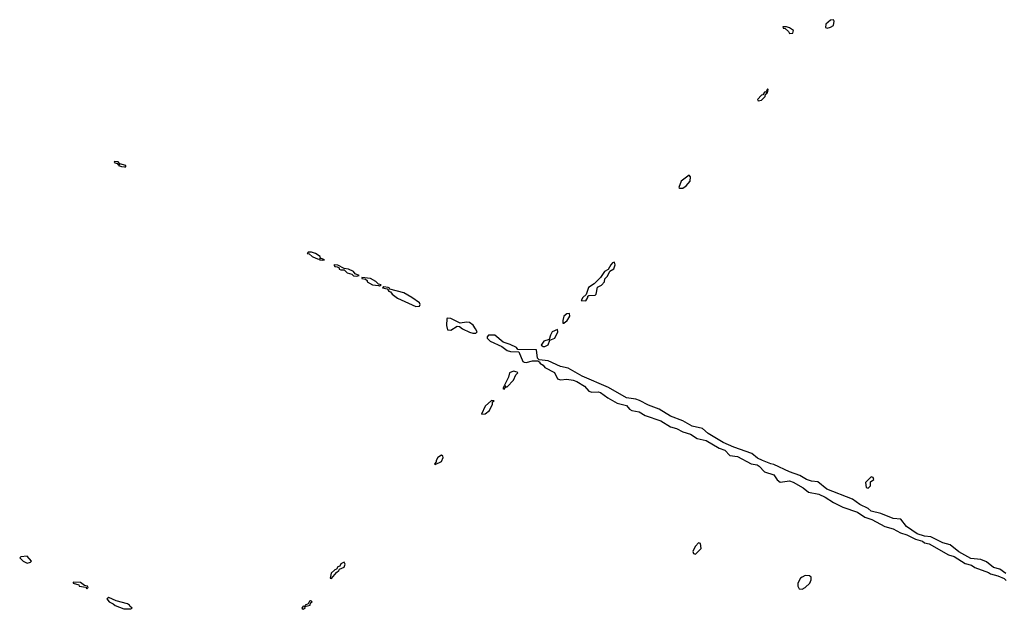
# Model space of a CAD drawing. Header units: inches. Extents: x 2701323 to 2964515, y 494916 to 722124.
# Tile 529 of 656: x 2848662 to 2854939, y 690363 to 694119. Entities that reach past the tile are written whole.
import ezdxf

# ---------------------------------------------------------------- set-up
doc = ezdxf.new("R2010")
doc.units = ezdxf.units.IN
doc.header["$MEASUREMENT"] = 0
doc.layers.add('C8649', color=7, linetype='Continuous')
doc.layers.add('C8659', color=7, linetype='Continuous')

msp = doc.modelspace()

# ---------------------------------------------------------------- linework, layer by layer
at = {"layer": 'C8649', "color": 2, "elevation": 2}
for points in [[(2849265.4, 693214.6), (2849264.7, 693210), (2849283.6, 693203.6), (2849290, 693194), (2849298, 693198), (2849292, 693190), (2849310, 693182.8), (2849330, 693182), (2849338, 693182), (2849338, 693190), (2849300.2, 693200.2), (2849290, 693213.2)], [(2848710, 690702), (2848670, 690698), (2848662, 690690), (2848684.7, 690670), (2848710, 690656), (2848730, 690662), (2848738, 690670)], [(2849003.6, 690536.4), (2849002, 690530), (2849038, 690518), (2849042, 690510), (2849083.6, 690503.6), (2849090, 690494), (2849098, 690502), (2849095.3, 690510), (2849074.6, 690514.6), (2849050, 690534)], [(2849230, 690439), (2849218, 690430), (2849232, 690410), (2849258, 690398), (2849270, 690386.8), (2849326.6, 690366.6), (2849370, 690364.7), (2849378, 690370), (2849363.1, 690383.1), (2849362, 690390), (2849350, 690397.2), (2849277.2, 690417.2)]]:
    msp.add_lwpolyline(points, close=True, dxfattribs=at)
at = {"layer": 'C8659', "color": 2, "elevation": 2}
for points in [[(2853550, 694074), (2853526.4, 694073.6), (2853530, 694064.7), (2853542, 694062), (2853563.5, 694043.5), (2853570, 694032), (2853590, 694034), (2853595.3, 694050), (2853570, 694068)], [(2853850, 694119), (2853830, 694117), (2853800.7, 694090), (2853798, 694070), (2853810, 694065.5), (2853830, 694070.8), (2853850, 694082.8), (2853855.1, 694110)], [(2853430, 693678), (2853419.6, 693660.4), (2853410, 693658), (2853398.8, 693641.2), (2853390, 693639), (2853366, 693610), (2853370, 693602), (2853390, 693607.3), (2853413.2, 693630), (2853415.3, 693644.7), (2853426, 693650), (2853422, 693658), (2853430, 693654), (2853433.6, 693673.6)], [(2852930, 693128), (2852878.8, 693090), (2852864.7, 693050), (2852870, 693044.7), (2852890, 693046.8), (2852910, 693061), (2852935.1, 693090), (2852939, 693119)], [(2850522, 692638), (2850502, 692638), (2850494, 692630), (2850507.7, 692627.7), (2850526, 692610), (2850550, 692598.8), (2850566, 692594), (2850578, 692598), (2850574, 692590), (2850590, 692586.8), (2850606, 692590), (2850580.4, 692600.4), (2850578, 692610), (2850548, 692630)], [(2852454, 692574), (2852442, 692570), (2852430, 692558), (2852412.7, 692527.3), (2852390, 692515.3), (2852364, 692476), (2852324, 692436), (2852288.1, 692411.9), (2852272.7, 692367.3), (2852251.3, 692350), (2852242, 692330), (2852270, 692328), (2852284, 692350), (2852283.1, 692356.9), (2852290, 692362), (2852330, 692364.9), (2852336, 692370), (2852346, 692414), (2852370, 692427.7), (2852389.3, 692450), (2852392.5, 692467.5), (2852410, 692486), (2852423.1, 692516.9), (2852450, 692532), (2852458, 692558)], [(2850670, 692558), (2850665.4, 692554.6), (2850670, 692546.8), (2850685.4, 692545.4), (2850698, 692538), (2850698, 692530), (2850710, 692524.9), (2850730, 692524.7), (2850750, 692505.5), (2850778.8, 692498.8), (2850790, 692487.7), (2850810, 692486), (2850826, 692490), (2850800.2, 692500.2), (2850790, 692514), (2850758, 692530), (2850730, 692534), (2850690, 692555.3)], [(2850843.6, 692476.4), (2850842, 692470), (2850866.4, 692466.4), (2850876.9, 692456.9), (2850878, 692450), (2850912, 692430), (2850950, 692424.7), (2850956.4, 692423.6), (2850966, 692430), (2850950, 692434), (2850931.7, 692451.7), (2850898, 692470)], [(2850983.6, 692416.4), (2850974, 692410), (2851003.6, 692403.6), (2851014, 692394), (2851012, 692390), (2851025.2, 692385.2), (2851036, 692370), (2851070, 692344.4), (2851188, 692292), (2851210, 692294), (2851215.3, 692304.7), (2851210, 692315.3), (2851162, 692350), (2851110, 692379.3), (2851022, 692402), (2851018, 692410), (2851010, 692413.2)], [(2851390, 692218), (2851385.4, 692214.6), (2851383.1, 692170), (2851390, 692142.8), (2851410, 692140.5), (2851450, 692166), (2851465.4, 692165.4), (2851484.7, 692150), (2851530, 692127.3), (2851550, 692121), (2851570, 692122), (2851578, 692130), (2851568.7, 692150), (2851552.7, 692172.7), (2851530, 692189.2), (2851510, 692192.7), (2851470, 692186), (2851410, 692215.3)], [(2852167.3, 692247.3), (2852150, 692245.2), (2852131, 692230), (2852123.5, 692203.5), (2852125.4, 692185.4), (2852130, 692184.7), (2852142.7, 692197.3), (2852150, 692198.8), (2852169, 692230)], [(2852090, 692146), (2852056, 692130), (2852044.9, 692110), (2852038, 692082), (2852002.8, 692070), (2851986.4, 692046.4), (2851998, 692038), (2852010, 692037.3), (2852030, 692047.7), (2852042, 692078), (2852073.2, 692090), (2852092.7, 692130)], [(2851810, 691879.3), (2851784.7, 691870), (2851778, 691842), (2851752, 691790), (2851758, 691782), (2851750, 691786), (2851742, 691770), (2851750, 691764.7), (2851760.2, 691779.8), (2851770, 691781), (2851810, 691822.8), (2851824.1, 691855.9), (2851838, 691870), (2851834, 691874)], [(2851670, 691692.7), (2851630, 691657.2), (2851605.4, 691605.4), (2851630, 691608), (2851657, 691630), (2851675.1, 691670), (2851675.3, 691684.7), (2851686, 691690)], [(2851350, 691344), (2851327.3, 691330), (2851316, 691310), (2851316.9, 691303.1), (2851306, 691290), (2851310, 691284.7), (2851350, 691304), (2851361.2, 691330), (2851358.6, 691338.6)], [(2854090, 691206), (2854054, 691170), (2854058, 691138), (2854070, 691134), (2854086, 691150), (2854086, 691174), (2854106, 691190), (2854102, 691202)], [(2852990, 690786), (2852970, 690766), (2852962, 690750), (2852954, 690730), (2852958, 690718), (2852970, 690714), (2853006, 690750), (2853002, 690782)], [(2850730, 690662), (2850710, 690652.7), (2850702, 690638), (2850690, 690632.7), (2850681, 690619), (2850670, 690615.1), (2850647.3, 690592.7), (2850641, 690561), (2850650, 690558), (2850682, 690598), (2850697.2, 690610), (2850700.9, 690619.1), (2850730, 690632), (2850736, 690650)], [(2853670, 690578), (2853650, 690568), (2853639.6, 690560.4), (2853622, 690530), (2853622, 690510), (2853630, 690494), (2853650, 690492), (2853670, 690502), (2853698, 690530), (2853708, 690550), (2853707.3, 690567.3), (2853696.4, 690576.4)], [(2850516.4, 690416.4), (2850510, 690414), (2850502, 690398), (2850482, 690390), (2850479.6, 690380.4), (2850470, 690382), (2850461, 690370), (2850470, 690362.8), (2850482, 690370), (2850480.4, 690379.6), (2850513.2, 690390), (2850515.3, 690404.7), (2850526, 690410)]]:
    msp.add_lwpolyline(points, close=True, dxfattribs=at)
msp.add_lwpolyline([(2854948, 690590), (2854910, 690618), (2854869.1, 690629.1), (2854824.7, 690664.7), (2854790, 690679), (2854725.6, 690685.6), (2854649.3, 690729.3), (2854594, 690774), (2854546, 690786), (2854470, 690824), (2854428.9, 690828.9), (2854382.7, 690842.7), (2854315.3, 690890), (2854278, 690938), (2854230, 690941.2), (2854152.5, 690972.5), (2854090, 690989), (2854070, 691004), (2854018, 691030), (2853970, 691064), (2853807.2, 691127.2), (2853750, 691175.3), (2853710, 691179), (2853678, 691190), (2853636, 691216), (2853570, 691239.3), (2853470, 691286), (2853450, 691289.2), (2853398, 691310), (2853366.3, 691326.3), (2853330, 691355.3), (2853214.8, 691394.8), (2853145.6, 691425.6), (2853050, 691482), (2853014, 691514), (2852949.4, 691529.4), (2852890, 691564), (2852810, 691594), (2852737.5, 691637.5), (2852670, 691664), (2852613.2, 691693.2), (2852590, 691701.2), (2852530, 691709.2), (2852416, 691776), (2852247, 691847), (2852158.9, 691898.9), (2852109.4, 691909.4), (2852030, 691945.2), (2851972.9, 691952.9), (2851962, 691962), (2851956.5, 692016.5), (2851838, 692018), (2851828, 692030), (2851788, 692050), (2851744.1, 692064.1), (2851690, 692109), (2851651.3, 692108.7), (2851642, 692098), (2851641, 692090), (2851661, 692070), (2851736.3, 692036.3), (2851770, 692010.8), (2851790, 692004.9), (2851843.6, 692003.6), (2851870, 691942), (2851878, 691938), (2851890, 691936), (2851930, 691945.5), (2851966, 691946), (2851976.9, 691936.9), (2851978, 691930), (2851998.4, 691918.4), (2852010, 691904), (2852070.5, 691870.5), (2852091.3, 691830), (2852110, 691824.4), (2852150, 691828.7), (2852190, 691822.6), (2852214, 691814), (2852263.4, 691783.4), (2852290, 691753.4), (2852310, 691746.4), (2852350, 691748.4), (2852363.7, 691743.7), (2852410.8, 691710), (2852470, 691676.4), (2852530, 691660.5), (2852550, 691638.8), (2852564.7, 691630), (2852610, 691620.4), (2852650, 691598), (2852750, 691564.2), (2852810, 691525.5), (2852850, 691514), (2852890, 691493), (2852938, 691478), (2852981, 691450), (2853038.3, 691438.3), (2853121, 691390), (2853156.7, 691376.7), (2853190, 691342), (2853237, 691337), (2853326, 691290), (2853362.3, 691282.3), (2853375.6, 691275.6), (2853410, 691239.3), (2853470, 691220.5), (2853490, 691188.2), (2853510, 691172.4), (2853570, 691182), (2853593.7, 691173.7), (2853656, 691136), (2853690, 691108.7), (2853756.1, 691096.1), (2853797, 691077), (2853850, 691042.4), (2853910, 691013), (2854002.4, 690982.4), (2854048.8, 690948.8), (2854094.6, 690934.6), (2854176, 690890), (2854230, 690876.3), (2854276, 690850), (2854317.1, 690837.1), (2854372, 690810), (2854416.3, 690796.3), (2854430, 690786.4), (2854458.8, 690778.8), (2854582.8, 690710), (2854618.4, 690698.4), (2854690, 690654.8), (2854730, 690643), (2854751.3, 690630), (2854838, 690598), (2854850, 690588.2), (2854896.8, 690576.8), (2854938, 690558), (2854950, 690547.3)], dxfattribs=at)

doc.saveas('drawing.dxf')
